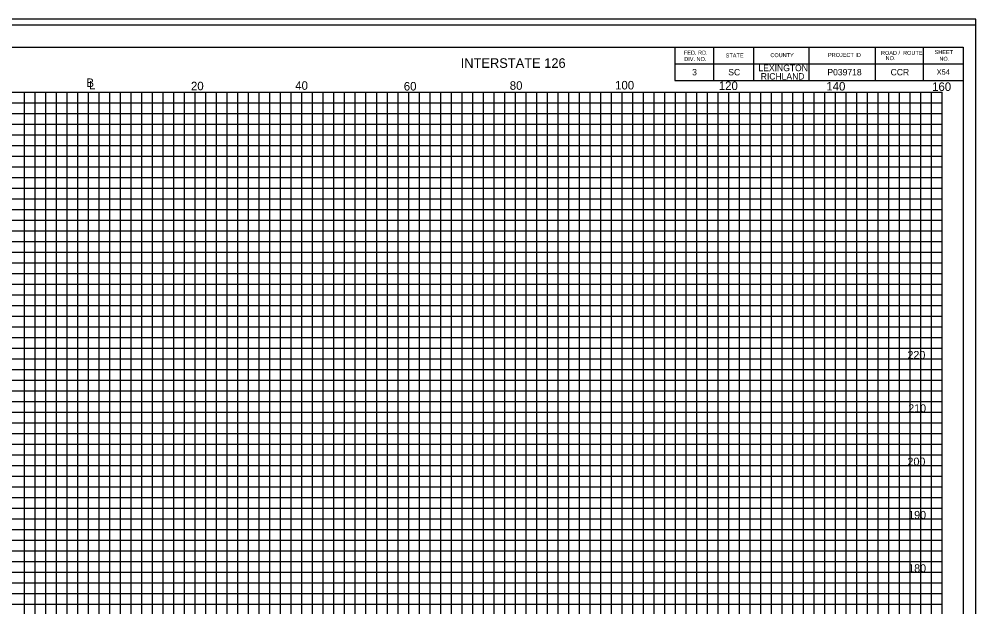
# Model space of a CAD drawing. Extents: x 967 to 1623, y 964 to 7064.
# Drawn here: x 1147 to 1326.3, y 1633.5 to 1743.7 of the extents above; entities that cross this region are included whole.
import ezdxf

# ---------------------------------------------------------------- set-up
doc = ezdxf.new("R2010")
doc.units = 0
for name, color, linetype in [('Default', 7, 'Continuous'), ('RD_SHT_Bndy', 7, 'Continuous'), ('RD_SHT_IplotShp', 7, 'Continuous'), ('RD_SHT_MjGrid', 7, 'Continuous'), ('RD_SHT_MnGrid', 7, 'Continuous'), ('RD_SHT_TX', 7, 'Continuous'), ('RD_Sketch1', 7, 'Continuous')]:
    doc.layers.add(name, color=color, linetype=linetype)

msp = doc.modelspace()

# ---------------------------------------------------------------- linework, layer by layer
at = {"layer": 'RD_SHT_Bndy'}
for p, q in [((996.11, 1738.46), (1323.89, 1738.46)), ((1269.89, 1738.46), (1269.89, 1732.21)), ((1277.14, 1738.46), (1277.14, 1732.21)), ((1284.64, 1738.46), (1284.64, 1732.21)), ((1295, 1738.46), (1295, 1732.21)), ((1307.43, 1738.46), (1307.43, 1732.21)), ((1316.39, 1738.46), (1316.39, 1732.21)), ((1323.89, 1738.46), (1323.89, 1528.98)), ((1269.89, 1735.33), (1323.89, 1735.33)), ((1269.89, 1732.21), (1323.89, 1732.21))]:
    msp.add_line(p, q, dxfattribs=at)
at = {"layer": 'RD_SHT_IplotShp'}
for points in [[(967.41, 1523.72), (1326.28, 1523.72), (1326.28, 1743.72), (967.41, 1743.72)], [(988.52, 1524.84), (1326.28, 1524.84), (1326.28, 1742.6), (988.52, 1742.6)]]:
    msp.add_lwpolyline(points, close=True, dxfattribs=at)
at = {"layer": 'RD_SHT_MjGrid'}
for p, q in [((1000, 1730), (1320, 1730)), ((1150, 1560), (1150, 1730)), ((1160, 1560), (1160, 1730)), ((1170, 1560), (1170, 1730)), ((1180, 1560), (1180, 1730)), ((1190, 1560), (1190, 1730)), ((1200, 1560), (1200, 1730)), ((1210, 1560), (1210, 1730)), ((1220, 1560), (1220, 1730)), ((1230, 1560), (1230, 1730)), ((1240, 1560), (1240, 1730)), ((1250, 1560), (1250, 1730)), ((1260, 1560), (1260, 1730)), ((1270, 1560), (1270, 1730)), ((1280, 1560), (1280, 1730)), ((1290, 1560), (1290, 1730)), ((1300, 1560), (1300, 1730)), ((1310, 1560), (1310, 1730)), ((1320, 1560), (1320, 1730)), ((1000, 1720), (1320, 1720)), ((1000, 1710), (1320, 1710)), ((1000, 1700), (1320, 1700)), ((1000, 1690), (1320, 1690)), ((1000, 1680), (1320, 1680)), ((1000, 1670), (1320, 1670)), ((1000, 1660), (1320, 1660)), ((1000, 1650), (1320, 1650)), ((1000, 1640), (1320, 1640))]:
    msp.add_line(p, q, dxfattribs=at)
at = {"layer": 'RD_SHT_MnGrid'}
for p, q in [((1148, 1560), (1148, 1730)), ((1152, 1560), (1152, 1730)), ((1154, 1560), (1154, 1730)), ((1156, 1560), (1156, 1730)), ((1158, 1560), (1158, 1730)), ((1162, 1560), (1162, 1730)), ((1164, 1560), (1164, 1730)), ((1166, 1560), (1166, 1730)), ((1168, 1560), (1168, 1730)), ((1172, 1560), (1172, 1730)), ((1174, 1560), (1174, 1730)), ((1176, 1560), (1176, 1730)), ((1178, 1560), (1178, 1730)), ((1182, 1560), (1182, 1730)), ((1184, 1560), (1184, 1730)), ((1186, 1560), (1186, 1730)), ((1188, 1560), (1188, 1730)), ((1192, 1560), (1192, 1730)), ((1194, 1560), (1194, 1730)), ((1196, 1560), (1196, 1730)), ((1198, 1560), (1198, 1730)), ((1202, 1560), (1202, 1730)), ((1204, 1560), (1204, 1730)), ((1206, 1560), (1206, 1730)), ((1208, 1560), (1208, 1730)), ((1212, 1560), (1212, 1730)), ((1214, 1560), (1214, 1730)), ((1216, 1560), (1216, 1730)), ((1218, 1560), (1218, 1730)), ((1222, 1560), (1222, 1730)), ((1224, 1560), (1224, 1730)), ((1226, 1560), (1226, 1730)), ((1228, 1560), (1228, 1730)), ((1232, 1560), (1232, 1730)), ((1234, 1560), (1234, 1730)), ((1236, 1560), (1236, 1730)), ((1238, 1560), (1238, 1730)), ((1242, 1560), (1242, 1730)), ((1244, 1560), (1244, 1730)), ((1246, 1560), (1246, 1730)), ((1248, 1560), (1248, 1730)), ((1252, 1560), (1252, 1730)), ((1254, 1560), (1254, 1730)), ((1256, 1560), (1256, 1730)), ((1258, 1560), (1258, 1730)), ((1262, 1560), (1262, 1730)), ((1264, 1560), (1264, 1730)), ((1266, 1560), (1266, 1730)), ((1268, 1560), (1268, 1730)), ((1272, 1560), (1272, 1730)), ((1274, 1560), (1274, 1730)), ((1276, 1560), (1276, 1730)), ((1278, 1560), (1278, 1730)), ((1282, 1560), (1282, 1730)), ((1284, 1560), (1284, 1730)), ((1286, 1560), (1286, 1730)), ((1288, 1560), (1288, 1730)), ((1292, 1560), (1292, 1730)), ((1294, 1560), (1294, 1730)), ((1296, 1560), (1296, 1730)), ((1298, 1560), (1298, 1730)), ((1302, 1560), (1302, 1730)), ((1304, 1560), (1304, 1730)), ((1306, 1560), (1306, 1730)), ((1308, 1560), (1308, 1730)), ((1312, 1560), (1312, 1730)), ((1314, 1560), (1314, 1730)), ((1316, 1560), (1316, 1730)), ((1318, 1560), (1318, 1730)), ((1000, 1728), (1320, 1728)), ((1000, 1726), (1320, 1726)), ((1000, 1724), (1320, 1724)), ((1000, 1722), (1320, 1722)), ((1000, 1718), (1320, 1718)), ((1000, 1716), (1320, 1716)), ((1000, 1714), (1320, 1714)), ((1000, 1712), (1320, 1712)), ((1000, 1708), (1320, 1708)), ((1000, 1706), (1320, 1706)), ((1000, 1704), (1320, 1704)), ((1000, 1702), (1320, 1702)), ((1000, 1698), (1320, 1698)), ((1000, 1696), (1320, 1696)), ((1000, 1694), (1320, 1694)), ((1000, 1692), (1320, 1692)), ((1000, 1688), (1320, 1688)), ((1000, 1686), (1320, 1686)), ((1000, 1684), (1320, 1684)), ((1000, 1682), (1320, 1682)), ((1000, 1678), (1320, 1678)), ((1000, 1676), (1320, 1676)), ((1000, 1674), (1320, 1674)), ((1000, 1672), (1320, 1672)), ((1000, 1668), (1320, 1668)), ((1000, 1666), (1320, 1666)), ((1000, 1664), (1320, 1664)), ((1000, 1662), (1320, 1662)), ((1000, 1658), (1320, 1658)), ((1000, 1656), (1320, 1656)), ((1000, 1654), (1320, 1654)), ((1000, 1652), (1320, 1652)), ((1000, 1648), (1320, 1648)), ((1000, 1646), (1320, 1646)), ((1000, 1644), (1320, 1644)), ((1000, 1642), (1320, 1642)), ((1000, 1638), (1320, 1638)), ((1000, 1636), (1320, 1636)), ((1000, 1634), (1320, 1634))]:
    msp.add_line(p, q, dxfattribs=at)
at = {"layer": 'RD_Sketch1'}
msp.add_lwpolyline([(967.41, 1523.72), (1326.28, 1523.72), (1326.28, 1743.72), (967.41, 1743.72)], close=True, dxfattribs=at)

# ---------------------------------------------------------------- texts
at = {"layer": 'Default'}
for s, height, p in [('X54', 1, (1318.94, 1733.3)), ('220', 1.5, (1313.47, 1680)), ('210', 1.5, (1313.61, 1670)), ('200', 1.5, (1313.47, 1660)), ('190', 1.5, (1313.61, 1650)), ('180', 1.5, (1313.61, 1640))]:
    msp.add_text(s, height=height, dxfattribs=at).set_placement(p)
at = {"layer": 'RD_SHT_TX'}
for s, height, p in [('FED. RD.', 0.75, (1271.58, 1737.05)), ('STATE', 0.75, (1279.41, 1736.53)), ('COUNTY', 0.75, (1287.78, 1736.59)), ('PROJECT ID', 0.75, (1298.58, 1736.63)), ('ROAD /  ROUTE', 0.75, (1308.51, 1737.01)), ('SHEET', 0.75, (1318.56, 1737.16)), ('DIV. NO.', 0.75, (1271.64, 1735.86)), ('   NO.', 0.75, (1308.51, 1736.03)), ('NO.', 0.75, (1319.45, 1735.91)), ('3', 1.2, (1273.12, 1733.17)), ('SC', 1.2, (1279.89, 1733.17)), ('LEXINGTON', 1.2, (1285.54, 1733.96)), ('P039718', 1.2, (1298.46, 1733.17)), ('CCR', 1.2, (1310.31, 1733.17)), ('B', 1.6, (1159.61, 1730.99)), ('L', 1.6, (1160.12, 1730.54)), ('20', 1.6, (1179.2, 1730.38)), ('40', 1.6, (1198.74, 1730.47)), ('60', 1.6, (1219.08, 1730.33)), ('80', 1.6, (1238.94, 1730.47)), ('100', 1.6, (1258.67, 1730.53)), ('120', 1.6, (1278.11, 1730.43)), ('RICHLAND', 1.2, (1285.97, 1732.39)), ('140', 1.6, (1298.26, 1730.34)), ('160', 1.6, (1318.08, 1730.25))]:
    msp.add_text(s, height=height, dxfattribs=at).set_placement(p)
msp.add_text('INTERSTATE 126 ', height=1.8, rotation=0, dxfattribs=at).set_placement((1229.75, 1734.58))

doc.saveas('drawing.dxf')
